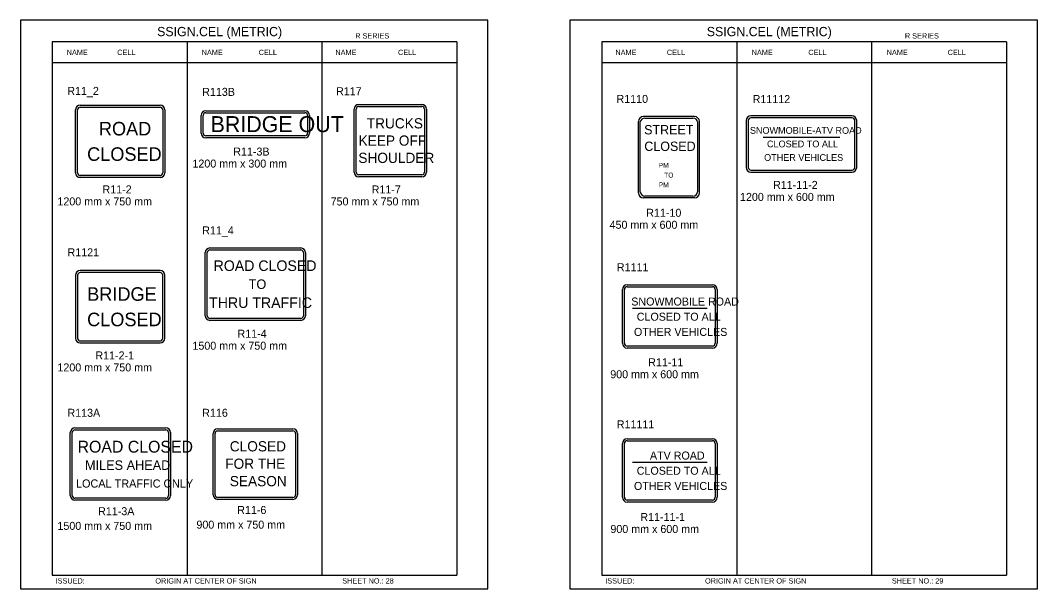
# Model space of a CAD drawing. Extents: x -12 to 6962, y -3756 to 679.
# Drawn here: x 606.1 to 987.4, y -696.1 to -483 of the extents above; entities that cross this region are included whole.
import ezdxf

# ---------------------------------------------------------------- set-up
doc = ezdxf.new("R2010")
doc.units = 0
for name, color, linetype in [('Level 1', 7, 'Continuous'), ('Level 2', 7, 'Continuous'), ('Level 3', 7, 'Continuous'), ('Level 63', 7, 'Continuous')]:
    doc.layers.add(name, color=color, linetype=linetype)

msp = doc.modelspace()

# ---------------------------------------------------------------- linework, layer by layer
at = {"layer": 'Level 1'}
for p, q in [((769.73, -491.06), (617.98, -491.06)), ((617.98, -491.06), (617.98, -691.06)), ((668.56, -491.06), (668.56, -691.06)), ((719.15, -491.06), (719.15, -691.06)), ((769.73, -491.06), (769.73, -691.06)), ((975.73, -491.06), (823.97, -491.06)), ((823.97, -491.06), (823.97, -691.06)), ((874.56, -491.06), (874.56, -691.06)), ((925.14, -491.06), (925.14, -691.06)), ((975.73, -491.06), (975.73, -691.06)), ((769.73, -498.98), (617.98, -498.98)), ((975.73, -498.98), (823.97, -498.98)), ((627.57, -540.21), (627.57, -516.58)), ((628.57, -515.58), (658.48, -515.58)), ((659.48, -516.58), (659.48, -540.21)), ((731.94, -539.91), (731.94, -516.28)), ((732.94, -515.28), (756.57, -515.28)), ((757.57, -516.28), (757.57, -539.91)), ((694.18, -521.94), (694.18, -521.94)), ((838.44, -547.27), (838.44, -521.07)), ((840.17, -519.66), (858.18, -519.66)), ((859.9, -521.06), (859.9, -547.27)), ((878.9, -520.58), (878.9, -538.15)), ((917.79, -519.58), (879.9, -519.58)), ((918.79, -538.15), (918.79, -520.58)), ((643.52, -528.4), (643.52, -528.4)), ((744.75, -528.1), (744.75, -528.1)), ((884.48, -526.82), (913.22, -526.82)), ((898.85, -529.36), (898.85, -529.36)), ((898.85, -529.36), (898.85, -529.36)), ((849.17, -534.33), (849.17, -534.33)), ((658.48, -541.21), (628.57, -541.21)), ((756.57, -540.91), (732.94, -540.91)), ((879.9, -539.15), (917.79, -539.15)), ((858.18, -549), (840.17, -549)), ((676.16, -593.75), (676.16, -570.12)), ((677.16, -569.12), (711.19, -569.12)), ((712.19, -570.12), (712.19, -593.75)), ((627.57, -578.59), (627.57, -602.22)), ((658.48, -577.59), (628.57, -577.59)), ((659.48, -602.22), (659.48, -578.59)), ((694.18, -581.94), (694.18, -581.94)), ((833.54, -582.89), (865.44, -582.89)), ((832.46, -604.06), (832.46, -583.97)), ((866.52, -583.97), (866.52, -604.06)), ((643.52, -590.4), (643.52, -590.4)), ((835.5, -590.9), (863.55, -590.9)), ((711.19, -594.75), (677.16, -594.75)), ((849.49, -594.01), (849.49, -594.01)), ((628.57, -603.22), (658.48, -603.22)), ((865.44, -605.14), (833.54, -605.14)), ((626.58, -636.59), (660.61, -636.59)), ((625.58, -661.22), (625.58, -637.59)), ((661.61, -637.59), (661.61, -661.22)), ((679.08, -660.87), (679.08, -637.95)), ((680.08, -636.95), (708.28, -636.95)), ((709.28, -637.95), (709.28, -660.87)), ((832.46, -661.81), (832.46, -641.71)), ((833.54, -640.63), (865.44, -640.63)), ((866.52, -641.71), (866.52, -661.81)), ((643.6, -649.41), (643.6, -649.41)), ((694.18, -649.41), (694.18, -649.41)), ((835.5, -648.65), (863.55, -648.65)), ((849.49, -651.76), (849.49, -651.76)), ((660.61, -662.22), (626.58, -662.22)), ((708.28, -661.87), (680.08, -661.87)), ((865.44, -662.89), (833.54, -662.89)), ((617.98, -691.06), (769.73, -691.06)), ((823.97, -691.06), (975.73, -691.06))]:
    msp.add_line(p, q, dxfattribs=at)
for centre, radius, start, end in [((628.57, -516.58), 1, 90, 180), ((658.48, -516.58), 1, 0, 90), ((732.94, -516.28), 1, 90, 180), ((756.57, -516.28), 1, 0, 90), ((879.9, -520.58), 1, 90, 180), ((917.79, -520.58), 1, 0, 90), ((628.57, -540.21), 1, 180, 270), ((658.48, -540.21), 1, 270, 0), ((732.94, -539.91), 1, 180, 270), ((756.57, -539.91), 1, 270, 0), ((879.9, -538.15), 1, 180, 270), ((917.79, -538.15), 1, 270, 0), ((840.17, -547.27), 1.72, 180, 270), ((858.18, -547.27), 1.72, 270, 0), ((677.16, -570.12), 1, 90, 180), ((711.19, -570.12), 1, 0, 90), ((628.57, -578.59), 1, 90, 180), ((658.48, -578.59), 1, 0, 90), ((833.54, -583.97), 1.08, 90, 180), ((865.44, -583.97), 1.08, 0, 90), ((677.16, -593.75), 1, 180, 270), ((711.19, -593.75), 1, 270, 0), ((628.57, -602.22), 1, 180, 270), ((658.48, -602.22), 1, 270, 0), ((833.54, -604.06), 1.08, 180, 270), ((865.44, -604.06), 1.08, 270, 0), ((626.58, -637.59), 1, 90, 180), ((660.61, -637.59), 1, 0, 90), ((680.08, -637.95), 1, 90, 180), ((708.28, -637.95), 1, 0, 90), ((833.54, -641.71), 1.08, 90, 180), ((865.44, -641.71), 1.08, 0, 90), ((626.58, -661.22), 1, 180, 270), ((660.61, -661.22), 1, 270, 0), ((680.08, -660.87), 1, 180, 270), ((708.28, -660.87), 1, 270, 0), ((833.54, -661.81), 1.08, 180, 270), ((865.44, -661.81), 1.08, 270, 0)]:
    msp.add_arc(centre, radius, start, end, dxfattribs=at)
for centre, start_param, end_param in [((840.17, -521.07), 4.712389, 6.283185), ((858.18, -521.07), 3.141593, 4.712389)]:
    msp.add_ellipse(centre, major_axis=(-1.72, 0), ratio=0.817773, start_param=start_param, end_param=end_param, dxfattribs=at)
at = {"layer": 'Level 3'}
for p, q in [((732.94, -514.53), (756.57, -514.53)), ((626.82, -540.21), (626.82, -516.58)), ((628.57, -514.83), (658.48, -514.83)), ((660.23, -516.58), (660.23, -540.21)), ((675.61, -516.89), (712.75, -516.89)), ((675.61, -517.64), (712.75, -517.64)), ((731.19, -539.91), (731.19, -516.28)), ((758.32, -516.28), (758.32, -539.91)), ((673.86, -525.3), (673.86, -518.64)), ((674.61, -525.3), (674.61, -518.64)), ((713.75, -518.64), (713.75, -525.3)), ((714.5, -518.64), (714.5, -525.3)), ((837.74, -547.71), (837.74, -520.96)), ((858.74, -519.09), (839.61, -519.09)), ((860.6, -547.71), (860.6, -520.96)), ((878.15, -520.58), (878.15, -538.15)), ((917.79, -518.83), (879.9, -518.83)), ((919.54, -538.15), (919.54, -520.58)), ((712.75, -526.3), (675.61, -526.3)), ((712.75, -527.05), (675.61, -527.05)), ((879.9, -539.9), (917.79, -539.9)), ((658.48, -541.96), (628.57, -541.96)), ((756.57, -541.66), (732.94, -541.66)), ((858.74, -549.57), (839.61, -549.57)), ((675.41, -593.75), (675.41, -570.12)), ((677.16, -568.37), (711.19, -568.37)), ((712.94, -570.12), (712.94, -593.75)), ((626.82, -578.59), (626.82, -602.22)), ((658.48, -576.84), (628.57, -576.84)), ((660.23, -602.22), (660.23, -578.59)), ((833.54, -582.14), (865.44, -582.14)), ((831.71, -604.06), (831.71, -583.97)), ((867.27, -583.97), (867.27, -604.06)), ((711.19, -595.5), (677.16, -595.5)), ((628.57, -603.97), (658.48, -603.97)), ((865.44, -605.89), (833.54, -605.89)), ((626.58, -635.84), (660.61, -635.84)), ((680.08, -636.2), (708.28, -636.2)), ((624.83, -661.22), (624.83, -637.59)), ((662.36, -637.59), (662.36, -661.22)), ((678.33, -660.87), (678.33, -637.95)), ((710.03, -637.95), (710.03, -660.87)), ((833.54, -639.88), (865.44, -639.88)), ((831.71, -661.81), (831.71, -641.71)), ((867.27, -641.71), (867.27, -661.81)), ((660.61, -662.97), (626.58, -662.97)), ((708.28, -662.62), (680.08, -662.62)), ((865.44, -663.64), (833.54, -663.64))]:
    msp.add_line(p, q, dxfattribs=at)
for centre, radius, start, end in [((732.94, -516.28), 1.75, 90, 180), ((756.57, -516.28), 1.75, 0, 90), ((628.57, -516.58), 1.75, 90, 180), ((658.48, -516.58), 1.75, 0, 90), ((675.61, -518.64), 1.75, 90, 180), ((675.61, -518.64), 1, 90, 180), ((712.75, -518.64), 1.75, 0, 90), ((712.75, -518.64), 1, 0, 90), ((839.61, -520.96), 1.86, 90, 180), ((858.74, -520.96), 1.86, 0, 90), ((879.9, -520.58), 1.75, 90, 180), ((917.79, -520.58), 1.75, 0, 90), ((675.61, -525.3), 1.75, 180, 270), ((675.61, -525.3), 1, 180, 270), ((712.75, -525.3), 1, 270, 0), ((712.75, -525.3), 1.75, 270, 0), ((628.57, -540.21), 1.75, 180, 270), ((658.48, -540.21), 1.75, 270, 0), ((732.94, -539.91), 1.75, 180, 270), ((756.57, -539.91), 1.75, 270, 0), ((879.9, -538.15), 1.75, 180, 270), ((917.79, -538.15), 1.75, 270, 0), ((839.61, -547.71), 1.86, 180, 270), ((858.74, -547.71), 1.86, 270, 0), ((677.16, -570.12), 1.75, 90, 180), ((711.19, -570.12), 1.75, 0, 90), ((628.57, -578.59), 1.75, 90, 180), ((658.48, -578.59), 1.75, 0, 90), ((833.54, -583.97), 1.83, 90, 180), ((865.44, -583.97), 1.83, 0, 90), ((677.16, -593.75), 1.75, 180, 270), ((711.19, -593.75), 1.75, 270, 0), ((628.57, -602.22), 1.75, 180, 270), ((658.48, -602.22), 1.75, 270, 0), ((833.54, -604.06), 1.83, 180, 270), ((865.44, -604.06), 1.83, 270, 0), ((626.58, -637.59), 1.75, 90, 180), ((660.61, -637.59), 1.75, 0, 90), ((680.08, -637.95), 1.75, 90, 180), ((708.28, -637.95), 1.75, 0, 90), ((833.54, -641.71), 1.83, 90, 180), ((865.44, -641.71), 1.83, 0, 90), ((626.58, -661.22), 1.75, 180, 270), ((660.61, -661.22), 1.75, 270, 0), ((680.08, -660.87), 1.75, 180, 270), ((708.28, -660.87), 1.75, 270, 0), ((833.54, -661.81), 1.83, 180, 270), ((865.44, -661.81), 1.83, 270, 0)]:
    msp.add_arc(centre, radius, start, end, dxfattribs=at)
at = {"layer": 'Level 63'}
for points in [[(606.1, -696.11), (781.36, -696.11), (781.36, -483.01), (606.1, -483.01)], [(812.09, -696.11), (987.36, -696.11), (987.36, -483.01), (812.09, -483.01)]]:
    msp.add_lwpolyline(points, close=True, dxfattribs=at)

# ---------------------------------------------------------------- texts
at = {"layer": 'Level 1'}
for s, height, p in [('ROAD', 5.08, (635.54, -526.17)), ('BRIDGE OUT', 6, (677.39, -524.94)), ('TRUCKS', 3.83, (735.93, -523.54)), ('STREET', 3.5, (839.88, -525.78)), ('KEEP OFF', 3.83, (732.85, -530.01)), ('SNOWMOBILE-ATV ROAD', 2.5399, (879.51, -525.55)), ('CLOSED', 3.5, (839.94, -531.98)), ('CLOSED TO ALL', 2.5399, (885.92, -530.63)), ('CLOSED', 5.08, (631.13, -535.7)), ('SHOULDER', 3.83, (732.77, -536.49)), ('OTHER VEHICLES', 2.5399, (884.84, -535.71)), ('     PM', 1.829, (841.8, -538.29)), ('TO', 1.829, (847.36, -541.95)), ('     PM', 1.829, (841.8, -545.6)), ('ROAD CLOSED', 3.9622, (678.52, -576.99)), ('BRIDGE', 5.08, (631.15, -588.18)), ('TO', 3.556, (691.68, -583.72)), ('THRU TRAFFIC', 3.9622, (676.85, -590.85)), ('SNOWMOBILE ROAD', 3, (835.05, -589.94)), ('CLOSED', 5.08, (631.13, -597.7)), ('CLOSED TO ALL', 3, (837.11, -595.64)), ('OTHER VEHICLES', 3, (836.06, -601.34)), ('ROAD CLOSED', 4.4448, (627.54, -645.1)), ('CLOSED', 3.83, (684.59, -644.64)), ('  MILES AHEAD', 3.5558, (627.7, -651.57)), ('FOR THE', 3.83, (682.89, -651.17)), ('ATV ROAD', 3, (842.05, -647.69)), ('CLOSED TO ALL', 3, (837.11, -653.39)), ('LOCAL TRAFFIC ONLY', 3.0478, (626.94, -658.2)), ('SEASON', 3.83, (684.59, -657.7)), ('OTHER VEHICLES', 3, (836.06, -659.09))]:
    msp.add_text(s, height=height, dxfattribs=at).set_placement(p)
at = {"layer": 'Level 2'}
for s, p in [('R11_2', (623.7, -510.97)), ('R113B', (674.25, -511.33)), ('R117', (724.41, -511.07)), ('R1110', (829.52, -513.98)), ('R11112', (880.55, -514.03)), ('R11-3B', (685.89, -533.72)), ('1200 mm x 300 mm', (670.6, -538.22)), ('R11-2', (636.88, -547.9)), ('R11-7', (737.77, -547.92)), ('R11-11-2', (888.19, -546.22)), ('1200 mm x 600 mm', (875.81, -550.72)), ('1200 mm x 750 mm', (620, -552.4)), ('750 mm x 750 mm', (722.39, -552.42)), ('R11-10', (840.67, -556.66)), ('R11_4', (674.26, -563.27)), ('450 mm x 600 mm', (826.92, -561.16)), ('R1121', (623.79, -571.5)), ('R1111', (829.66, -577.08)), ('R11-4', (687.48, -602.01)), ('1500 mm x 750 mm', (670.6, -606.51)), ('R11-2-1', (634.22, -610.15)), ('R11-11', (841.4, -612.72)), ('1200 mm x 750 mm', (620, -614.65)), ('900 mm x 600 mm', (827.18, -617.22)), ('R113A', (623.75, -631.67)), ('R116', (674.26, -631.67)), ('R11111', (829.63, -636)), ('R11-3A', (635.25, -668.56)), ('R11-6', (687.38, -668.11)), ('900 mm x 750 mm', (672.09, -673.61)), ('R11-11-1', (838.46, -670.74)), ('1500 mm x 750 mm', (620, -674.06)), ('900 mm x 600 mm', (827.24, -675.24))]:
    msp.add_text(s, height=3, dxfattribs=at).set_placement(p)
at = {"layer": 'Level 3'}
for s, height, p in [('SSIGN.CEL (METRIC)', 3.4642, (657.36, -488.95)), ('R SERIES', 1.979, (731.61, -489.82)), ('SSIGN.CEL (METRIC)', 3.4642, (863.35, -488.95)), ('R SERIES', 1.979, (937.6, -489.82)), ('NAME', 1.98, (623.48, -496.02)), ('CELL', 1.98, (642.41, -496.02)), ('NAME', 1.98, (674.07, -496.02)), ('CELL', 1.98, (695.43, -496.02)), ('NAME', 1.98, (724.16, -496.02)), ('CELL', 1.98, (747.64, -496.02)), ('NAME', 1.98, (829.1, -496.02)), ('CELL', 1.98, (848.4, -496.02)), ('NAME', 1.98, (880.19, -496.02)), ('CELL', 1.98, (901.42, -496.02)), ('NAME', 1.98, (930.78, -496.02)), ('CELL', 1.98, (953.63, -496.02)), ('ISSUED:', 1.98, (619.32, -694.18)), ('ORIGIN AT CENTER OF SIGN', 1.9795, (656.7, -694.18)), ('SHEET NO.: 28', 1.9795, (726.74, -694.18)), ('ISSUED:', 1.98, (825.31, -694.18)), ('ORIGIN AT CENTER OF SIGN', 1.9795, (862.7, -694.18)), ('SHEET NO.: 29', 1.9795, (932.73, -694.18))]:
    msp.add_text(s, height=height, dxfattribs=at).set_placement(p)

doc.saveas('drawing.dxf')
